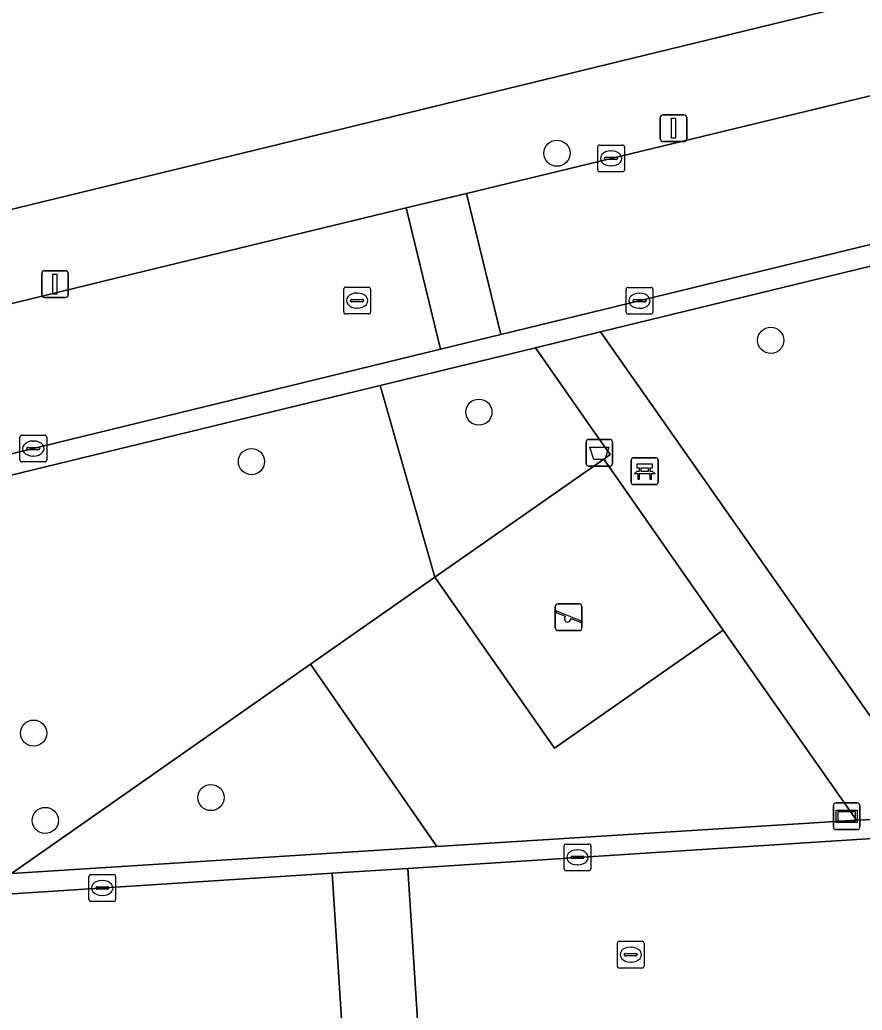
# Model space of a CAD drawing. Extents: x 159053 to 160042, y 380449 to 381423.
# Drawn here: x 159742.01 to 159773.49, y 381264.56 to 381301.56 of the extents above; entities that cross this region are included whole.
import ezdxf

# ---------------------------------------------------------------- set-up
doc = ezdxf.new("R2010")
doc.units = 0
for name, color, linetype in [('IMGEO_Afvalbak', 7, 'Continuous'), ('IMGEO_Bank', 7, 'Continuous'), ('IMGEO_Boom', 7, 'Continuous'), ('IMGEO_Erf', 7, 'Continuous'), ('IMGEO_Groenvoorziening', 7, 'Continuous'), ('IMGEO_Haag', 7, 'Continuous'), ('IMGEO_Kolk', 7, 'Continuous'), ('IMGEO_Lichtmast', 7, 'Continuous'), ('IMGEO_Rijbaan_lokaal_open', 7, 'Continuous'), ('IMGEO_Rioolput', 7, 'Continuous'), ('IMGEO_Speelvoorziening', 7, 'Continuous'), ('IMGEO_Straatnaambord', 7, 'Continuous'), ('IMGEO_Terreindeel_zand', 7, 'Continuous'), ('IMGEO_Voetpad_open', 7, 'Continuous')]:
    doc.layers.add(name, color=color, linetype=linetype)

msp = doc.modelspace()

# ---------------------------------------------------------------- linework, layer by layer
at = {"layer": 'IMGEO_Afvalbak'}
for p, q in [((159763.17, 381284.986), (159763.17, 381285.786)), ((159763.17, 381285.786), (159763.17, 381284.986)), ((159763.27, 381285.886), (159764.06, 381285.886)), ((159764.06, 381285.886), (159763.27, 381285.886)), ((159764.16, 381285.786), (159764.16, 381284.986)), ((159764.16, 381284.986), (159764.16, 381285.786)), ((159764.06, 381284.886), (159763.27, 381284.886)), ((159763.27, 381284.886), (159764.06, 381284.886))]:
    msp.add_line(p, q, dxfattribs=at)
msp.add_lwpolyline([(159763.313, 381285.6), (159764.017, 381285.6), (159763.868, 381285.13), (159763.462, 381285.13), (159763.313, 381285.6)], dxfattribs=at)
for centre, start, end in [((159763.27, 381285.786), 90, 180), ((159763.27, 381285.786), 90, 180), ((159764.06, 381285.786), 0, 90), ((159764.06, 381285.786), 360, 90), ((159763.27, 381284.986), 180, 270), ((159763.27, 381284.986), 180, 270), ((159764.06, 381284.986), 270, 0), ((159764.06, 381284.986), 270, 0)]:
    msp.add_arc(centre, 0.1, start, end, dxfattribs=at)
at = {"layer": 'IMGEO_Bank'}
for p, q in [((159764.936, 381285.2), (159765.777, 381285.2)), ((159765.777, 381285.2), (159764.936, 381285.2)), ((159764.861, 381284.275), (159764.861, 381285.116)), ((159764.861, 381285.116), (159764.861, 381284.275)), ((159765.17, 381284.706), (159765.17, 381284.812)), ((159765.214, 381284.812), (159765.214, 381284.706)), ((159765.502, 381284.818), (159765.22, 381284.818)), ((159765.508, 381284.706), (159765.508, 381284.812)), ((159765.552, 381284.812), (159765.552, 381284.706)), ((159765.861, 381285.125), (159765.861, 381284.284)), ((159765.861, 381284.284), (159765.861, 381285.125)), ((159765.558, 381284.598), (159765.165, 381284.598)), ((159765.22, 381284.7), (159765.502, 381284.7)), ((159765.786, 381284.2), (159764.945, 381284.2)), ((159764.945, 381284.2), (159765.786, 381284.2))]:
    msp.add_line(p, q, dxfattribs=at)
for points in [[(159765.164, 381284.818), (159765.078, 381284.818), (159765.078, 381284.979), (159765.641, 381284.979), (159765.641, 381284.818), (159765.558, 381284.818)], [(159765.108, 381284.598), (159764.966, 381284.598), (159765.078, 381284.7), (159765.164, 381284.7)], [(159765.158, 381284.591), (159765.158, 381284.384), (159765.115, 381284.384), (159765.115, 381284.591)], [(159765.558, 381284.7), (159765.641, 381284.7), (159765.753, 381284.598), (159765.614, 381284.598)], [(159765.608, 381284.591), (159765.608, 381284.384), (159765.564, 381284.384), (159765.564, 381284.591)]]:
    msp.add_lwpolyline(points, dxfattribs=at)
for centre, radius, start, end in [((159764.939, 381285.122), 0.0779, 92.4484, 184.2845), ((159764.939, 381285.122), 0.0779, 92.4484, 184.2845), ((159765.783, 381285.122), 0.0779, 2.4484, 94.2845), ((159765.783, 381285.122), 0.0779, 2.4484, 94.2845), ((159765.163, 381284.811), 0.00671, 2.8957, 87.1043), ((159765.22, 381284.811), 0.00671, 92.8957, 177.1043), ((159765.502, 381284.811), 0.00671, 2.8957, 87.1043), ((159765.559, 381284.811), 0.00671, 92.8957, 177.1043), ((159765.108, 381284.591), 0.00671, 2.8957, 87.1043), ((159765.165, 381284.591), 0.00671, 92.8957, 177.1043), ((159765.163, 381284.707), 0.00671, 272.8957, 357.1043), ((159765.22, 381284.707), 0.00671, 182.8957, 267.1043), ((159765.502, 381284.707), 0.00671, 272.8957, 357.1043), ((159765.559, 381284.707), 0.00671, 182.8957, 267.1043), ((159765.557, 381284.591), 0.00671, 2.8957, 87.1043), ((159765.614, 381284.591), 0.00671, 92.8957, 177.1043), ((159764.939, 381284.278), 0.0779, 182.4484, 274.2845), ((159764.939, 381284.278), 0.0779, 182.4484, 274.2845), ((159765.783, 381284.278), 0.0779, 272.4484, 4.2845), ((159765.783, 381284.278), 0.0779, 272.4484, 4.2845)]:
    msp.add_arc(centre, radius, start, end, dxfattribs=at)
at = {"layer": 'IMGEO_Boom'}
for centre in [(159762.084, 381296.58), (159770.07, 381289.587), (159759.166, 381286.904), (159750.668, 381285.058), (159742.528, 381274.912), (159749.154, 381272.506), (159742.964, 381271.65)]:
    msp.add_circle(centre, 0.489, dxfattribs=at)
at = {"layer": 'IMGEO_Erf'}
msp.add_lwpolyline([(159667.86, 381276.518), (159788.825, 381305.954)], dxfattribs=at)
at = {"layer": 'IMGEO_Groenvoorziening'}
msp.add_lwpolyline([(159782.402, 381294.445), (159763.716, 381289.905), (159776.382, 381271.854), (159780.468, 381282.872), (159784.553, 381293.891)], dxfattribs=at)
for points in [[(159763.353, 381286.349), (159761.278, 381289.312), (159755.471, 381287.901), (159757.515, 381280.737), (159763.829, 381285.154), (159764.07, 381285.322)], [(159741.695, 381269.671), (159752.878, 381277.494), (159757.515, 381280.737), (159755.471, 381287.901), (159731.791, 381282.148)], [(159768.3, 381278.763), (159761.986, 381274.346), (159757.515, 381280.737), (159752.878, 381277.494), (159757.599, 381270.672), (159773.271, 381271.657)], [(159741.695, 381269.671), (159757.599, 381270.672), (159752.878, 381277.494)]]:
    msp.add_lwpolyline(points, close=True, dxfattribs=at)
at = {"layer": 'IMGEO_Haag'}
msp.add_lwpolyline([(159741.695, 381269.671), (159757.599, 381270.672), (159752.878, 381277.494)], close=True, dxfattribs=at)
at = {"layer": 'IMGEO_Kolk'}
for p, q in [((159763.606, 381295.959), (159763.606, 381296.811)), ((159763.681, 381296.885), (159764.533, 381296.885)), ((159764.094, 381296.665), (159764.119, 381296.665)), ((159764.607, 381296.811), (159764.607, 381295.959)), ((159763.865, 381296.379), (159763.865, 381296.391)), ((159764.303, 381296.342), (159763.905, 381296.342)), ((159763.908, 381296.428), (159764.306, 381296.428)), ((159764.349, 381296.391), (159764.349, 381296.379)), ((159764.117, 381296.105), (159764.092, 381296.105)), ((159764.533, 381295.885), (159763.681, 381295.885)), ((159764.668, 381290.64), (159764.668, 381291.492)), ((159764.743, 381291.566), (159765.595, 381291.566)), ((159765.669, 381291.492), (159765.669, 381290.64)), ((159764.97, 381291.109), (159765.368, 381291.109)), ((159765.156, 381291.346), (159765.181, 381291.346)), ((159764.927, 381291.06), (159764.927, 381291.072)), ((159765.365, 381291.023), (159764.967, 381291.023)), ((159765.179, 381290.786), (159765.154, 381290.786)), ((159765.411, 381291.072), (159765.411, 381291.06)), ((159765.595, 381290.566), (159764.743, 381290.566)), ((159742.016, 381285.12), (159742.016, 381285.972)), ((159742.091, 381286.046), (159742.943, 381286.046)), ((159743.017, 381285.972), (159743.017, 381285.12)), ((159742.275, 381285.54), (159742.275, 381285.552)), ((159742.318, 381285.589), (159742.716, 381285.589)), ((159742.504, 381285.826), (159742.529, 381285.826)), ((159742.759, 381285.552), (159742.759, 381285.54)), ((159742.713, 381285.503), (159742.315, 381285.503)), ((159742.527, 381285.266), (159742.502, 381285.266)), ((159742.943, 381285.046), (159742.091, 381285.046)), ((159762.424, 381270.77), (159763.276, 381270.77)), ((159762.349, 381269.844), (159762.349, 381270.696)), ((159762.837, 381270.55), (159762.862, 381270.55)), ((159763.35, 381270.696), (159763.35, 381269.844)), ((159762.608, 381270.264), (159762.608, 381270.276)), ((159763.046, 381270.227), (159762.648, 381270.227)), ((159762.651, 381270.313), (159763.049, 381270.313)), ((159763.092, 381270.276), (159763.092, 381270.264)), ((159763.276, 381269.77), (159762.424, 381269.77)), ((159762.86, 381269.99), (159762.835, 381269.99)), ((159744.592, 381268.701), (159744.592, 381269.553)), ((159744.667, 381269.627), (159745.519, 381269.627)), ((159745.08, 381269.407), (159745.105, 381269.407)), ((159745.593, 381269.553), (159745.593, 381268.701)), ((159744.851, 381269.121), (159744.851, 381269.133)), ((159745.289, 381269.084), (159744.891, 381269.084)), ((159744.894, 381269.17), (159745.292, 381269.17)), ((159745.335, 381269.133), (159745.335, 381269.121)), ((159745.519, 381268.627), (159744.667, 381268.627)), ((159745.103, 381268.847), (159745.078, 381268.847))]:
    msp.add_line(p, q, dxfattribs=at)
for points in [[(159763.606, 381295.959), (159763.606, 381296.811)], [(159763.681, 381296.885), (159764.533, 381296.885)], [(159764.607, 381296.811), (159764.607, 381295.959)], [(159764.533, 381295.885), (159763.681, 381295.885)], [(159764.668, 381290.64), (159764.668, 381291.492)], [(159764.743, 381291.566), (159765.595, 381291.566)], [(159765.669, 381291.492), (159765.669, 381290.64)], [(159765.595, 381290.566), (159764.743, 381290.566)], [(159742.016, 381285.12), (159742.016, 381285.972)], [(159742.091, 381286.046), (159742.943, 381286.046)], [(159743.017, 381285.972), (159743.017, 381285.12)], [(159742.943, 381285.046), (159742.091, 381285.046)], [(159762.424, 381270.77), (159763.276, 381270.77)], [(159762.349, 381269.844), (159762.349, 381270.696)], [(159763.35, 381270.696), (159763.35, 381269.844)], [(159763.276, 381269.77), (159762.424, 381269.77)], [(159744.592, 381268.701), (159744.592, 381269.553)], [(159744.667, 381269.627), (159745.519, 381269.627)], [(159745.593, 381269.553), (159745.593, 381268.701)], [(159745.519, 381268.627), (159744.667, 381268.627)]]:
    msp.add_lwpolyline(points, dxfattribs=at)
for centre, radius, start, end in [((159763.683, 381296.809), 0.0765, 91.552, 178.448), ((159763.683, 381296.809), 0.0765, 91.552, 178.448), ((159764.531, 381296.809), 0.0765, 1.552, 88.448), ((159764.531, 381296.809), 0.0765, 1.552, 88.448), ((159763.905, 381296.388), 0.0403, 85.8775, 175.7526), ((159763.902, 381296.378), 0.0366, 178.938, 274.7102), ((159764.306, 381296.385), 0.043, 264.8664, 352.4533), ((159764.31, 381296.39), 0.0386, 1.7309, 96.639), ((159763.683, 381295.961), 0.0765, 181.552, 268.448), ((159763.683, 381295.961), 0.0765, 181.552, 268.448), ((159764.531, 381295.961), 0.0765, 271.552, 358.448), ((159764.531, 381295.961), 0.0765, 271.552, 358.448), ((159764.745, 381291.49), 0.0765, 91.552, 178.448), ((159764.745, 381291.49), 0.0765, 91.552, 178.448), ((159765.593, 381291.49), 0.0765, 1.552, 88.448), ((159765.593, 381291.49), 0.0765, 1.552, 88.448), ((159764.967, 381291.069), 0.0403, 85.8775, 175.7526), ((159765.372, 381291.071), 0.0386, 1.7309, 96.639), ((159764.964, 381291.059), 0.0366, 178.938, 274.7102), ((159765.368, 381291.066), 0.043, 264.8664, 352.4533), ((159764.745, 381290.642), 0.0765, 181.552, 268.448), ((159764.745, 381290.642), 0.0765, 181.552, 268.448), ((159765.593, 381290.642), 0.0765, 271.552, 358.448), ((159765.593, 381290.642), 0.0765, 271.552, 358.448), ((159742.093, 381285.97), 0.0765, 91.552, 178.448), ((159742.093, 381285.97), 0.0765, 91.552, 178.448), ((159742.941, 381285.97), 0.0765, 1.552, 88.448), ((159742.941, 381285.97), 0.0765, 1.552, 88.448), ((159742.315, 381285.549), 0.0403, 85.8775, 175.7526), ((159742.72, 381285.551), 0.0386, 1.7309, 96.639), ((159742.312, 381285.539), 0.0366, 178.938, 274.7102), ((159742.716, 381285.546), 0.043, 264.8664, 352.4533), ((159742.093, 381285.122), 0.0765, 181.552, 268.448), ((159742.093, 381285.122), 0.0765, 181.552, 268.448), ((159742.941, 381285.122), 0.0765, 271.552, 358.448), ((159742.941, 381285.122), 0.0765, 271.552, 358.448), ((159762.426, 381270.694), 0.0765, 91.552, 178.448), ((159762.426, 381270.694), 0.0765, 91.552, 178.448), ((159763.274, 381270.694), 0.0765, 1.552, 88.448), ((159763.274, 381270.694), 0.0765, 1.552, 88.448), ((159762.648, 381270.273), 0.0403, 85.8775, 175.7526), ((159762.645, 381270.263), 0.0366, 178.938, 274.7102), ((159763.049, 381270.27), 0.043, 264.8664, 352.4533), ((159763.053, 381270.275), 0.0386, 1.7309, 96.639), ((159762.426, 381269.846), 0.0765, 181.552, 268.448), ((159762.426, 381269.846), 0.0765, 181.552, 268.448), ((159763.274, 381269.846), 0.0765, 271.552, 358.448), ((159763.274, 381269.846), 0.0765, 271.552, 358.448), ((159744.669, 381269.551), 0.0765, 91.552, 178.448), ((159744.669, 381269.551), 0.0765, 91.552, 178.448), ((159745.517, 381269.551), 0.0765, 1.552, 88.448), ((159745.517, 381269.551), 0.0765, 1.552, 88.448), ((159744.891, 381269.13), 0.0403, 85.8775, 175.7526), ((159744.888, 381269.12), 0.0366, 178.938, 274.7102), ((159745.292, 381269.127), 0.043, 264.8664, 352.4533), ((159745.296, 381269.132), 0.0386, 1.7309, 96.639), ((159744.669, 381268.703), 0.0765, 181.552, 268.448), ((159744.669, 381268.703), 0.0765, 181.552, 268.448), ((159745.517, 381268.703), 0.0765, 271.552, 358.448), ((159745.517, 381268.703), 0.0765, 271.552, 358.448)]:
    msp.add_arc(centre, radius, start, end, dxfattribs=at)
for centre, major_axis, ratio, start_param, end_param in [((159764.093, 381296.385), (-0.387, 0.002), 0.722429, 4.712389, 7.853982), ((159764.118, 381296.385), (-0.39, 0.002), 0.717154, 1.570796, 4.712389), ((159765.155, 381291.066), (-0.387, 0.002), 0.722429, 4.712389, 7.853982), ((159765.18, 381291.066), (-0.39, 0.002), 0.717154, 1.570796, 4.712389), ((159742.503, 381285.546), (-0.387, 0.002), 0.722429, 4.712389, 7.853982), ((159742.528, 381285.546), (-0.39, 0.002), 0.717154, 1.570796, 4.712389), ((159762.836, 381270.27), (-0.387, 0.002), 0.722429, 4.712389, 7.853982), ((159762.861, 381270.27), (-0.39, 0.002), 0.717154, 1.570796, 4.712389), ((159745.079, 381269.127), (-0.387, 0.002), 0.722429, 4.712389, 7.853982), ((159745.104, 381269.127), (-0.39, 0.002), 0.717154, 1.570796, 4.712389)]:
    msp.add_ellipse(centre, major_axis=major_axis, ratio=ratio, start_param=start_param, end_param=end_param, dxfattribs=at)
at = {"layer": 'IMGEO_Lichtmast'}
for p, q in [((159765.944, 381297.114), (159765.944, 381297.914)), ((159765.944, 381297.914), (159765.944, 381297.114)), ((159766.044, 381298.014), (159766.834, 381298.014)), ((159766.834, 381298.014), (159766.044, 381298.014)), ((159766.934, 381297.914), (159766.934, 381297.114)), ((159766.934, 381297.114), (159766.934, 381297.914)), ((159766.834, 381297.014), (159766.044, 381297.014)), ((159766.044, 381297.014), (159766.834, 381297.014)), ((159742.831, 381291.287), (159742.831, 381292.087)), ((159742.831, 381292.087), (159742.831, 381291.287)), ((159742.931, 381292.187), (159743.721, 381292.187)), ((159743.721, 381292.187), (159742.931, 381292.187)), ((159743.821, 381292.087), (159743.821, 381291.287)), ((159743.821, 381291.287), (159743.821, 381292.087)), ((159743.721, 381291.187), (159742.931, 381291.187)), ((159742.931, 381291.187), (159743.721, 381291.187))]:
    msp.add_line(p, q, dxfattribs=at)
for points in [[(159766.364, 381297.889), (159766.514, 381297.889), (159766.514, 381297.139), (159766.364, 381297.139), (159766.364, 381297.889)], [(159743.251, 381292.062), (159743.401, 381292.062), (159743.401, 381291.312), (159743.251, 381291.312), (159743.251, 381292.062)]]:
    msp.add_lwpolyline(points, dxfattribs=at)
for centre, start, end in [((159766.044, 381297.914), 90, 180), ((159766.044, 381297.914), 90, 180), ((159766.834, 381297.914), 0, 90), ((159766.834, 381297.914), 360, 90), ((159766.044, 381297.114), 180, 270), ((159766.044, 381297.114), 180, 270), ((159766.834, 381297.114), 270, 0), ((159766.834, 381297.114), 270, 0), ((159742.931, 381292.087), 90, 180), ((159742.931, 381292.087), 90, 180), ((159743.721, 381292.087), 0, 90), ((159743.721, 381292.087), 360, 90), ((159742.931, 381291.287), 180, 270), ((159742.931, 381291.287), 180, 270), ((159743.721, 381291.287), 270, 0), ((159743.721, 381291.287), 270, 0)]:
    msp.add_arc(centre, 0.1, start, end, dxfattribs=at)
at = {"layer": 'IMGEO_Rijbaan_lokaal_open'}
for points in [[(159783.675, 381301.114), (159758.705, 381295.078), (159759.98, 381289.803), (159782.038, 381295.178)], [(159786.404, 381271.785), (159756.507, 381269.861), (159756.974, 381262.641), (159765.21, 381263.137), (159766.325, 381263.195), (159768.537, 381263.343)]]:
    msp.add_lwpolyline(points, dxfattribs=at)
for points in [[(159757.726, 381289.253), (159759.98, 381289.803), (159758.705, 381295.078), (159756.45, 381294.533)], [(159756.45, 381294.533), (159746.715, 381292.18), (159707.58, 381282.635), (159708.869, 381277.351), (159742.312, 381285.497), (159757.726, 381289.253)], [(159690.02, 381265.657), (159690.455, 381258.636), (159737.83, 381261.488), (159747.111, 381262.047), (159754.15, 381262.471), (159753.683, 381269.679), (159738.049, 381268.673)], [(159756.974, 381262.641), (159756.507, 381269.861), (159753.683, 381269.679), (159754.15, 381262.471)]]:
    msp.add_lwpolyline(points, close=True, dxfattribs=at)
at = {"layer": 'IMGEO_Rioolput'}
for p, q in [((159754.115, 381290.648), (159754.115, 381291.5)), ((159754.19, 381291.574), (159755.042, 381291.574)), ((159755.116, 381291.5), (159755.116, 381290.648)), ((159754.417, 381291.117), (159754.815, 381291.117)), ((159754.603, 381291.354), (159754.628, 381291.354)), ((159754.374, 381291.068), (159754.374, 381291.08)), ((159754.812, 381291.031), (159754.414, 381291.031)), ((159754.626, 381290.794), (159754.601, 381290.794)), ((159754.858, 381291.08), (159754.858, 381291.068)), ((159755.042, 381290.574), (159754.19, 381290.574)), ((159764.34, 381266.21), (159764.34, 381267.062)), ((159764.415, 381267.136), (159765.267, 381267.136)), ((159765.341, 381267.062), (159765.341, 381266.21)), ((159764.642, 381266.679), (159765.04, 381266.679)), ((159764.828, 381266.916), (159764.853, 381266.916)), ((159764.599, 381266.63), (159764.599, 381266.642)), ((159765.037, 381266.593), (159764.639, 381266.593)), ((159764.851, 381266.356), (159764.826, 381266.356)), ((159765.083, 381266.642), (159765.083, 381266.63)), ((159765.267, 381266.136), (159764.415, 381266.136))]:
    msp.add_line(p, q, dxfattribs=at)
for points in [[(159754.115, 381290.648), (159754.115, 381291.5)], [(159754.19, 381291.574), (159755.042, 381291.574)], [(159755.116, 381291.5), (159755.116, 381290.648)], [(159755.042, 381290.574), (159754.19, 381290.574)], [(159764.34, 381266.21), (159764.34, 381267.062)], [(159764.415, 381267.136), (159765.267, 381267.136)], [(159765.341, 381267.062), (159765.341, 381266.21)], [(159765.267, 381266.136), (159764.415, 381266.136)]]:
    msp.add_lwpolyline(points, dxfattribs=at)
for centre, radius, start, end in [((159754.192, 381291.498), 0.0765, 91.552, 178.448), ((159754.192, 381291.498), 0.0765, 91.552, 178.448), ((159755.04, 381291.498), 0.0765, 1.552, 88.448), ((159755.04, 381291.498), 0.0765, 1.552, 88.448), ((159754.414, 381291.077), 0.0403, 85.8775, 175.7526), ((159754.819, 381291.079), 0.0386, 1.7309, 96.639), ((159754.411, 381291.067), 0.0366, 178.938, 274.7102), ((159754.815, 381291.074), 0.043, 264.8664, 352.4533), ((159754.192, 381290.65), 0.0765, 181.552, 268.448), ((159754.192, 381290.65), 0.0765, 181.552, 268.448), ((159755.04, 381290.65), 0.0765, 271.552, 358.448), ((159755.04, 381290.65), 0.0765, 271.552, 358.448), ((159764.417, 381267.06), 0.0765, 91.552, 178.448), ((159764.417, 381267.06), 0.0765, 91.552, 178.448), ((159765.265, 381267.06), 0.0765, 1.552, 88.448), ((159765.265, 381267.06), 0.0765, 1.552, 88.448), ((159764.639, 381266.639), 0.0403, 85.8775, 175.7526), ((159765.044, 381266.641), 0.0386, 1.7309, 96.639), ((159764.636, 381266.629), 0.0366, 178.938, 274.7102), ((159765.04, 381266.636), 0.043, 264.8664, 352.4533), ((159764.417, 381266.212), 0.0765, 181.552, 268.448), ((159764.417, 381266.212), 0.0765, 181.552, 268.448), ((159765.265, 381266.212), 0.0765, 271.552, 358.448), ((159765.265, 381266.212), 0.0765, 271.552, 358.448)]:
    msp.add_arc(centre, radius, start, end, dxfattribs=at)
for centre, major_axis, ratio, start_param, end_param in [((159754.602, 381291.074), (-0.387, 0.002), 0.722429, 4.712389, 7.853982), ((159754.627, 381291.074), (-0.39, 0.002), 0.717154, 1.570796, 4.712389), ((159764.827, 381266.636), (-0.387, 0.002), 0.722429, 4.712389, 7.853982), ((159764.852, 381266.636), (-0.39, 0.002), 0.717154, 1.570796, 4.712389)]:
    msp.add_ellipse(centre, major_axis=major_axis, ratio=ratio, start_param=start_param, end_param=end_param, dxfattribs=at)
at = {"layer": 'IMGEO_Speelvoorziening'}
for p, q in [((159762.021, 381278.844), (159762.021, 381279.644)), ((159762.021, 381279.644), (159762.021, 381278.844)), ((159762.121, 381279.744), (159762.911, 381279.744)), ((159762.911, 381279.744), (159762.121, 381279.744)), ((159763.011, 381279.644), (159763.011, 381278.844)), ((159763.011, 381278.844), (159763.011, 381279.644)), ((159762.404, 381279.272), (159762.065, 381279.409)), ((159762.09, 381279.469), (159762.966, 381279.116)), ((159762.942, 381279.056), (159762.602, 381279.193)), ((159762.911, 381278.744), (159762.121, 381278.744)), ((159762.121, 381278.744), (159762.911, 381278.744))]:
    msp.add_line(p, q, dxfattribs=at)
for centre, radius, start, end in [((159762.121, 381279.644), 0.1, 90, 180), ((159762.121, 381279.644), 0.1, 90, 180), ((159762.911, 381279.644), 0.1, 0, 90), ((159762.911, 381279.644), 0.1, 360, 90), ((159762.078, 381279.439), 0.0327, 68.078, 248.078), ((159762.483, 381279.182), 0.12, 130.9928, 5.1632), ((159762.954, 381279.086), 0.0327, 248.078, 68.078), ((159762.121, 381278.844), 0.1, 180, 270), ((159762.121, 381278.844), 0.1, 180, 270), ((159762.911, 381278.844), 0.1, 270, 0), ((159762.911, 381278.844), 0.1, 270, 0)]:
    msp.add_arc(centre, radius, start, end, dxfattribs=at)
at = {"layer": 'IMGEO_Straatnaambord'}
for p, q in [((159772.512, 381272.306), (159773.302, 381272.306)), ((159773.302, 381272.306), (159772.512, 381272.306)), ((159772.412, 381271.406), (159772.412, 381272.206)), ((159772.412, 381272.206), (159772.412, 381271.406)), ((159773.402, 381272.206), (159773.402, 381271.406)), ((159773.402, 381271.406), (159773.402, 381272.206)), ((159773.302, 381271.306), (159772.512, 381271.306)), ((159772.512, 381271.306), (159773.302, 381271.306))]:
    msp.add_line(p, q, dxfattribs=at)
for points in [[(159772.513, 381272.038), (159773.301, 381272.038), (159773.301, 381271.574), (159772.513, 381271.574), (159772.513, 381272.038)], [(159772.578, 381271.973), (159772.578, 381271.639), (159773.236, 381271.639), (159773.236, 381271.973), (159772.578, 381271.973)]]:
    msp.add_lwpolyline(points, dxfattribs=at)
for centre, start, end in [((159772.512, 381272.206), 90, 180), ((159772.512, 381272.206), 90, 180), ((159773.302, 381272.206), 0, 90), ((159773.302, 381272.206), 360, 90), ((159772.512, 381271.406), 180, 270), ((159772.512, 381271.406), 180, 270), ((159773.302, 381271.406), 270, 0), ((159773.302, 381271.406), 270, 0)]:
    msp.add_arc(centre, 0.1, start, end, dxfattribs=at)
at = {"layer": 'IMGEO_Terreindeel_zand'}
msp.add_lwpolyline([(159763.829, 381285.154), (159757.515, 381280.737), (159761.986, 381274.346), (159768.3, 381278.763)], close=True, dxfattribs=at)
at = {"layer": 'IMGEO_Voetpad_open'}
for points in [[(159788.825, 381305.954), (159667.86, 381276.518), (159669.52, 381270.225), (159669.967, 381270.732)], [(159679.494, 381275.793), (159698.721, 381280.474), (159704.685, 381281.929), (159707.58, 381282.635), (159746.715, 381292.18), (159756.45, 381294.533), (159758.705, 381295.078), (159783.675, 381301.114)], [(159782.038, 381295.178), (159759.98, 381289.803), (159757.726, 381289.253), (159742.312, 381285.497), (159708.869, 381277.351), (159705.974, 381276.646), (159682.105, 381270.832), (159679.77, 381270.271)], [(159679.338, 381269.402), (159702.616, 381275.058), (159711.466, 381277.209), (159712.655, 381277.497), (159712.909, 381277.559), (159731.791, 381282.148), (159755.471, 381287.901), (159761.278, 381289.312), (159763.716, 381289.905), (159782.402, 381294.445)], [(159786, 381272.459), (159776.382, 381271.854), (159773.614, 381271.679), (159773.271, 381271.657), (159757.599, 381270.672), (159741.695, 381269.671), (159724.29, 381268.575), (159724.032, 381268.559), (159722.557, 381268.466), (159706.521, 381267.457), (159680.165, 381265.798), (159679.816, 381265.87)], [(159680.569, 381265.064), (159687.205, 381265.481), (159690.02, 381265.657), (159738.049, 381268.673), (159753.683, 381269.679), (159756.507, 381269.861), (159786.404, 381271.785)]]:
    msp.add_lwpolyline(points, dxfattribs=at)
msp.add_lwpolyline([(159763.716, 381289.905), (159761.278, 381289.312), (159763.353, 381286.349), (159764.07, 381285.322), (159763.829, 381285.154), (159768.3, 381278.763), (159773.271, 381271.657), (159773.614, 381271.679), (159776.382, 381271.854)], close=True, dxfattribs=at)

doc.saveas('drawing.dxf')
